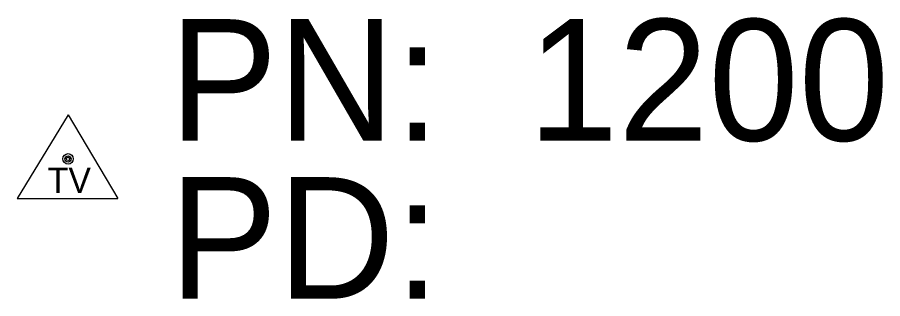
# Model space of a CAD drawing. Extents: x -1 to 1157254, y -1 to 2021979.
# Drawn here: x 1146972.1 to 1147023.4, y 2021879.7 to 2021896.4 of the extents above; entities that cross this region are included whole.
import ezdxf

# ---------------------------------------------------------------- set-up
doc = ezdxf.new("R2010")
doc.units = 0
doc.layers.add('S_BREAKLINE', color=7, linetype='Continuous')
doc.layers.add('S_GAS_UTILITIES_ANNOT', color=7, linetype='Continuous')

msp = doc.modelspace()

# ---------------------------------------------------------------- linework, layer by layer
at = {"layer": 'S_BREAKLINE'}
for p, q in [((1146975.111, 2021890.602), (1146972.102, 2021885.65)), ((1146975.111, 2021890.602), (1146978.057, 2021885.65)), ((1146972.102, 2021885.65), (1146978.057, 2021885.65))]:
    msp.add_line(p, q, dxfattribs=at)
for radius in [0.311, 0.183, 0.103]:
    msp.add_circle((1146975.111, 2021887.993), radius, dxfattribs=at)

# ---------------------------------------------------------------- texts
msp.add_text('TV', height=1.4994, dxfattribs=at).set_placement((1146973.907, 2021885.983))
at = {"layer": 'S_GAS_UTILITIES_ANNOT'}
for s, p in [('PN: ', (1146981.111, 2021889.073)), ('1200', (1147002.377, 2021889.073)), ('PD: ', (1146981.111, 2021879.713))]:
    msp.add_text(s, height=7.2, dxfattribs=at).set_placement(p)

doc.saveas('drawing.dxf')
